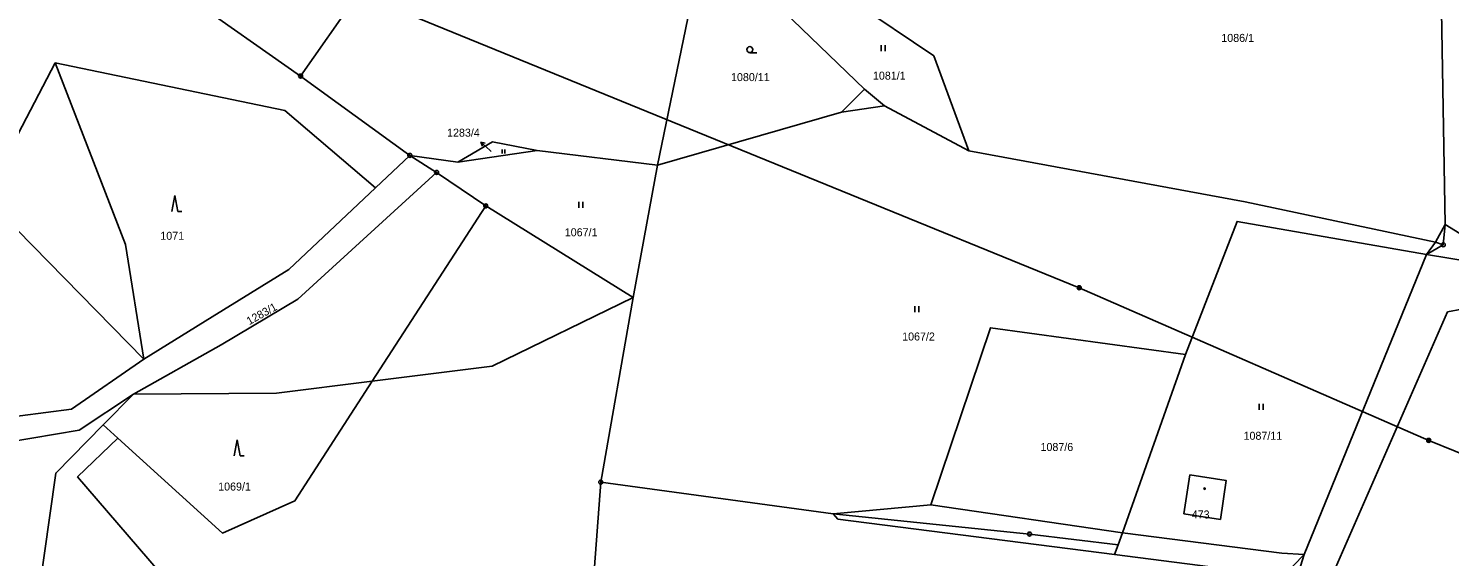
# Model space of a CAD drawing. Extents: x -745926 to -742978, y -968282 to -965689.
# Drawn here: x -744856.3 to -744678.7, y -967325 to -967259 of the extents above; entities that cross this region are included whole.
import ezdxf

# ---------------------------------------------------------------- set-up
doc = ezdxf.new("R2010")
doc.units = 0
for name, color, linetype in [('Hranice parcel', 7, 'Continuous'), ('Parcelní čísla', 7, 'Continuous'), ('Pop  PČ popisy', 7, 'Continuous'), ('Poz předměty', 7, 'Continuous'), ('Vnitřní kresba', 7, 'Continuous'), ('Značky bodu BP', 7, 'Continuous'), ('Značky budov', 7, 'Continuous'), ('Značky kultur', 7, 'Continuous')]:
    doc.layers.add(name, color=color, linetype=linetype)

msp = doc.modelspace()

# ---------------------------------------------------------------- linework, layer by layer
at = {"layer": 'Hranice parcel'}
for p, q in [((-744797.92, -967229.99), (-744822.28, -967264.93)), ((-744777.66, -967276.07), (-744771.46, -967245.67)), ((-744822.28, -967264.93), (-744838.08, -967253.85)), ((-744808.64, -967274.85), (-744822.28, -967264.93)), ((-744738.76, -967274.28), (-744749.3, -967268.65)), ((-744792.73, -967274.22), (-744802.64, -967275.71)), ((-744777.66, -967276.07), (-744792.73, -967274.22)), ((-744812.93, -967278.9), (-744808.64, -967274.85)), ((-744802.64, -967275.71), (-744808.64, -967274.85)), ((-744808.64, -967274.85), (-744805.29, -967276.98)), ((-744780.74, -967292.61), (-744777.66, -967276.07)), ((-744805.29, -967276.98), (-744799.14, -967281.16)), ((-744780.74, -967292.61), (-744799.14, -967281.16)), ((-744681.55, -967287.22), (-744679.47, -967286.02)), ((-744681.55, -967287.22), (-744696.85, -967324.75)), ((-744784.77, -967315.7), (-744780.74, -967292.61)), ((-744846.95, -967308.52), (-744843.19, -967304.69)), ((-744845.12, -967310.19), (-744846.95, -967308.52)), ((-744784.77, -967315.7), (-744755.72, -967319.68)), ((-744699.02, -967331.53), (-744696.85, -967324.75))]:
    msp.add_line(p, q, dxfattribs=at)
for points in [[(-744738.76, -967274.28), (-744743.16, -967262.41), (-744753.18, -967255.64), (-744758.77, -967252.9)], [(-744749.3, -967268.65), (-744751.81, -967266.56), (-744761.9, -967256.85)], [(-744679.47, -967286.02), (-744679.22, -967283.47), (-744679.7, -967256.76)], [(-744852.96, -967263.28), (-744861.74, -967280.07), (-744841.86, -967300.32)], [(-744812.93, -967278.9), (-744824.26, -967269.24), (-744852.96, -967263.28)], [(-744749.3, -967268.65), (-744754.69, -967269.43), (-744777.66, -967276.07)], [(-744802.64, -967275.71), (-744798.32, -967273.16), (-744792.73, -967274.22)], [(-744679.47, -967286.02), (-744680.43, -967285.7), (-744704.24, -967280.67), (-744738.76, -967274.28)], [(-744805.29, -967276.98), (-744822.63, -967292.81), (-744832.22, -967298.55), (-744843.19, -967304.69)], [(-744841.86, -967300.32), (-744833.35, -967295.02), (-744823.74, -967289.13), (-744812.93, -967278.9)], [(-744799.14, -967281.16), (-744813.33, -967303.09), (-744822.99, -967318.02), (-744832.04, -967322.07), (-744845.12, -967310.19)], [(-744711.69, -967299.75), (-744705.24, -967283.1), (-744681.55, -967287.22)], [(-744681.55, -967287.22), (-744670.16, -967289.13), (-744650.89, -967301.27), (-744643.75, -967306.73), (-744625.19, -967319.22)], [(-744626.17, -967324.34), (-744673.57, -967293.4), (-744678.93, -967294.42), (-744694.7, -967330.43), (-744699.02, -967331.53)], [(-744926.16, -967299.13), (-744900.15, -967296.05), (-744870.21, -967309.08), (-744850.93, -967306.57), (-744841.86, -967300.32)], [(-744755.72, -967319.68), (-744743.52, -967318.52), (-744736.06, -967296.39), (-744711.69, -967299.75)], [(-744843.19, -967304.69), (-744849.97, -967309.19), (-744870.7, -967312.68), (-744901.03, -967299.3), (-744924.33, -967303.22)], [(-744720.56, -967324.76), (-744720.11, -967323.55), (-744719.54, -967322.03), (-744711.69, -967299.75)], [(-744845.12, -967310.19), (-744850.17, -967315.05), (-744836.22, -967331.25), (-744846.58, -967347.28), (-744856.42, -967348.13), (-744855.74, -967334.86), (-744852.88, -967314.56), (-744846.95, -967308.52)], [(-744711.15, -967314.79), (-744711.88, -967319.65), (-744707.33, -967320.35), (-744706.61, -967315.49), (-744711.15, -967314.79)], [(-744785.12, -967353.7), (-744786.51, -967339.33), (-744786.45, -967338.53), (-744784.77, -967315.7)], [(-744755.72, -967319.68), (-744755.12, -967320.32), (-744720.56, -967324.76)], [(-744696.85, -967324.75), (-744699.49, -967327.46), (-744720.56, -967324.76)]]:
    msp.add_lwpolyline(points, dxfattribs=at)
at = {"layer": 'Pop  PČ popisy'}
for p, q in [((-744798.64, -967274.21), (-744799.74, -967273.19)), ((-744799.74, -967273.19), (-744799.2, -967273.34)), ((-744799.74, -967273.19), (-744799.54, -967273.71)), ((-744798.46, -967274.37), (-744798.64, -967274.21))]:
    msp.add_line(p, q, dxfattribs=at)
at = {"layer": 'Poz předměty'}
for p, q in [((-744813.86, -967255.12), (-744724.97, -967291.39)), ((-744681.29, -967310.48), (-744724.97, -967291.39)), ((-744623.32, -967334.18), (-744681.29, -967310.48))]:
    msp.add_line(p, q, dxfattribs=at)
for centre, radius in [((-744724.97, -967291.39), 0.25), ((-744724.97, -967291.39), 0.2), ((-744724.97, -967291.39), 0.15), ((-744724.97, -967291.39), 0.1), ((-744724.97, -967291.39), 0.05), ((-744681.29, -967310.48), 0.25), ((-744681.29, -967310.48), 0.2), ((-744681.29, -967310.48), 0.15), ((-744681.29, -967310.48), 0.1), ((-744681.29, -967310.48), 0.05)]:
    msp.add_circle(centre, radius, dxfattribs=at)
at = {"layer": 'Vnitřní kresba'}
for p, q in [((-744844.17, -967285.98), (-744852.96, -967263.28)), ((-744754.69, -967269.43), (-744751.81, -967266.56)), ((-744680.43, -967285.7), (-744679.22, -967283.47)), ((-744679.22, -967283.47), (-744670.16, -967289.13)), ((-744841.86, -967300.32), (-744844.17, -967285.98)), ((-744680.43, -967285.7), (-744681.55, -967287.22)), ((-744798.33, -967301.21), (-744780.74, -967292.61)), ((-744813.33, -967303.09), (-744798.33, -967301.21)), ((-744813.33, -967303.09), (-744825.28, -967304.59)), ((-744825.28, -967304.59), (-744843.19, -967304.69)), ((-744743.52, -967318.52), (-744719.54, -967322.03)), ((-744755.72, -967319.68), (-744731.18, -967322.19)), ((-744731.18, -967322.19), (-744720.11, -967323.55)), ((-744699.64, -967324.58), (-744719.54, -967322.03)), ((-744699.64, -967324.58), (-744696.85, -967324.75))]:
    msp.add_line(p, q, dxfattribs=at)
at = {"layer": 'Značky bodu BP'}
for centre, radius in [((-744822.28, -967264.93), 0.25), ((-744822.28, -967264.93), 0.0152), ((-744808.64, -967274.85), 0.25), ((-744808.64, -967274.85), 0.0152), ((-744805.29, -967276.98), 0.25), ((-744805.29, -967276.98), 0.0152), ((-744799.14, -967281.16), 0.25), ((-744799.14, -967281.16), 0.0152), ((-744679.47, -967286.02), 0.25), ((-744679.47, -967286.02), 0.0152), ((-744784.77, -967315.7), 0.25), ((-744784.77, -967315.7), 0.0152), ((-744731.18, -967322.19), 0.25), ((-744731.18, -967322.19), 0.0152)]:
    msp.add_circle(centre, radius, dxfattribs=at)
at = {"layer": 'Značky budov'}
msp.add_circle((-744709.3, -967316.51), 0.0875, dxfattribs=at)
at = {"layer": 'Značky kultur'}
for p, q in [((-744766.14, -967262.01), (-744765.26, -967262.01)), ((-744749.72, -967261.8), (-744749.72, -967261.05)), ((-744749.21, -967261.8), (-744749.21, -967261.05)), ((-744797.1, -967274.62), (-744797.1, -967274.12)), ((-744796.77, -967274.62), (-744796.77, -967274.12)), ((-744838.01, -967279.85), (-744838.39, -967281.85)), ((-744837.64, -967281.85), (-744838.01, -967279.85)), ((-744787.53, -967281.41), (-744787.53, -967280.66)), ((-744787.03, -967281.41), (-744787.03, -967280.66)), ((-744837.64, -967281.85), (-744837.14, -967281.85)), ((-744745.53, -967294.44), (-744745.53, -967293.69)), ((-744745.03, -967294.44), (-744745.03, -967293.69)), ((-744702.49, -967306.66), (-744702.49, -967305.91)), ((-744701.98, -967306.66), (-744701.98, -967305.91)), ((-744830.21, -967310.39), (-744830.58, -967312.39)), ((-744829.83, -967312.39), (-744830.21, -967310.39)), ((-744829.83, -967312.39), (-744829.34, -967312.39))]:
    msp.add_line(p, q, dxfattribs=at)
msp.add_circle((-744766.14, -967261.63), 0.375, dxfattribs=at)

# ---------------------------------------------------------------- texts
at = {"layer": 'Parcelní čísla'}
for s, p in [('1086/1', (-744707.21, -967260.66)), ('1080/11', (-744768.49, -967265.56)), ('1081/1', (-744750.75, -967265.38)), ('1283/4', (-744803.98, -967272.51)), ('1071', (-744839.82, -967285.4)), ('1067/1', (-744789.27, -967284.96)), ('1067/2', (-744747.1, -967297.99)), ('1087/11', (-744704.43, -967310.4)), ('1087/6', (-744729.81, -967311.8)), ('1069/1', (-744832.59, -967316.75)), ('473', (-744710.91, -967320.24))]:
    msp.add_text(s, height=1, dxfattribs=at).set_placement(p)
msp.add_text('1283/1', height=1, rotation=29, dxfattribs=at).set_placement((-744828.7, -967296.08))

doc.saveas('drawing.dxf')
